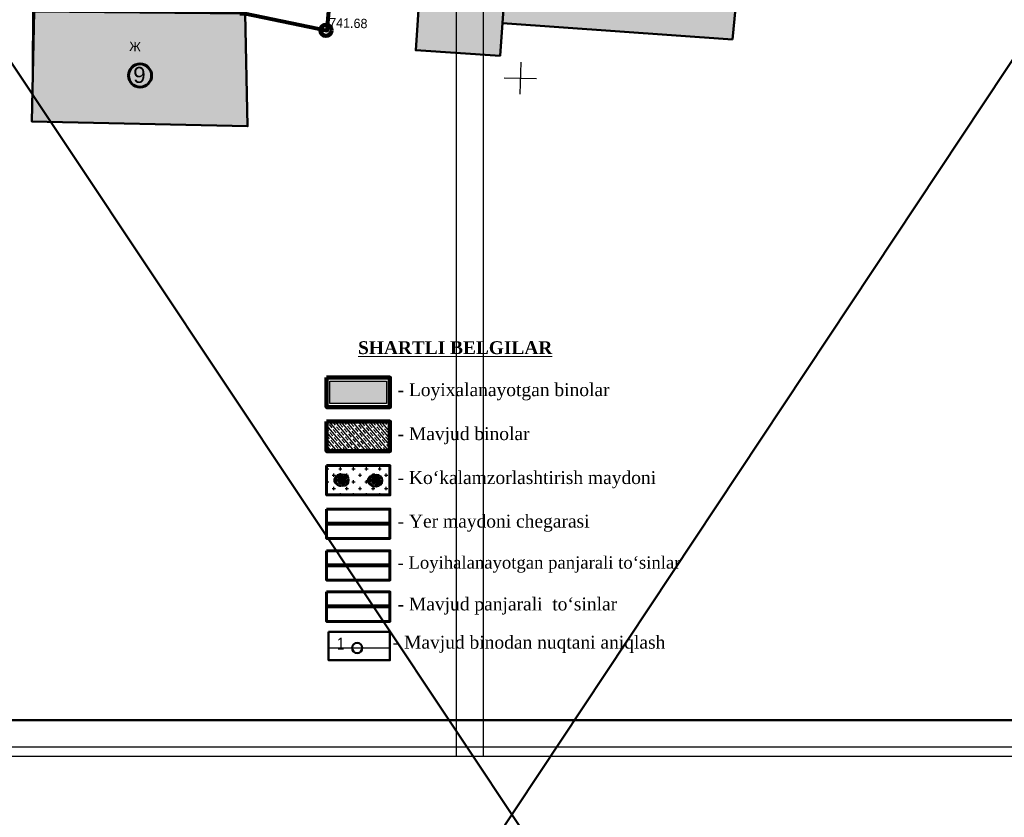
# Model space of a CAD drawing. Header units: millimetres. Extents: x -257011 to 237647566, y 2784933 to 6706507.
# Tile 333 of 451: x 9740803 to 9832962, y 5541990 to 5616606. Entities that reach past the tile are written whole.
import ezdxf

# ---------------------------------------------------------------- set-up
doc = ezdxf.new("R2010")
doc.units = ezdxf.units.MM
doc.header["$LTSCALE"] = 1000
doc.header["$PDMODE"] = 32
doc.header["$PDSIZE"] = 0.3
for name, color, linetype in [('(001) Сетка', 92, 'Continuous'), ('(002) Рамка', 7, 'Continuous'), ('(004) Точки рельефа', 7, 'Continuous'), ('(007) Здания', 7, 'Continuous'), ('(022) Возд. Линии', 7, 'Continuous'), ('(035) Откосы', 7, 'Continuous'), ('(040) Ограда', 7, 'Continuous'), ('TREE', 74, 'Continuous')]:
    doc.layers.add(name, color=color, linetype=linetype)
doc.layers.add('Ф А С А Д', color=250, linetype='Continuous', lineweight=15)
doc.styles.add('ATTR', font='romans.shx', dxfattribs={"width": 0.8, "height": 0.470416})
doc.styles.add('D-431', font='txt', dxfattribs={"width": 2})
doc.styles.add('P-131', font='txt')
doc.styles.add('Roman', font='romans')
doc.styles.get("Standard").update_dxf_attribs({"font": 'ARIALN.TTF'})
doc.linetypes.add('FENCELINE1', pattern='A,6.35,-2.54,[133,ltypeshp.shx,S=2.54,R=0,X=-2.54,Y=0],-2.54,25.4', length=36.83)
doc.linetypes.add('FENCELINE2', pattern='A,6.35,-2.54,[132,ltypeshp.shx,S=2.54,R=0,X=-2.54,Y=0],-2.54,25.4', length=36.83)
doc.linetypes.add('KANALIS_K', pattern='A,1,["<",Standard,S=1.8,R=0,X=-0.9,Y=-0.9],3,-1,["К",Standard,S=1.8,R=0,X=-0.9,Y=-0.9],-1,10', length=16)
doc.linetypes.add('ПОДПОРНАЯ СТЕНКА', pattern='A,2,["V",Standard,S=1.2,R=0,X=0,Y=-1.2],0.2,["V",Standard,S=0.8,R=0,X=0,Y=-0.8],0.25,["V",Standard,S=0.3,R=0,X=0,Y=-0.3],0.25', length=2.7)

# ---------------------------------------------------------------- blocks, each defined once
blk = doc.blocks.new('Setka')
at = {"layer": '(001) Сетка'}
for p, q in [((0, 1.5), (0, -1.5)), ((-1.5, 0), (1.5, 0))]:
    blk.add_line(p, q, dxfattribs=at)
blk = doc.blocks.new('kjvklglhl')
at = {"layer": '(004) Точки рельефа'}
blk.add_point((371.503, 428.751), dxfattribs=at)
at = {"layer": '(007) Здания'}
blk.add_lwpolyline([(344.146, 424.2), (344.037, 429.856), (363.898, 430.241), (364.117, 424.587)], dxfattribs=at)
at = {"layer": '(035) Откосы', "linetype": 'ПОДПОРНАЯ СТЕНКА', "ltscale": 0.5, "flags": 128}
blk.add_lwpolyline([(372.091, 438.434), (371.503, 428.751), (371.503, 428.751)], dxfattribs=at)
at = {"layer": '(001) Сетка'}
blk.add_blockref('Setka', (389.817, 424.81), dxfattribs=at)
at = {"layer": '(004) Точки рельефа', "style": 'D-431'}
blk.add_text('741.68', height=0.875, dxfattribs=at).set_placement((371.791, 429.066))
at = {"layer": '(007) Здания', "color": 0, "style": 'P-131'}
blk.add_text('Ж', height=0.88, dxfattribs=at).set_placement((353.144, 426.31))
blk = doc.blocks.new('16')
h = blk.add_hatch(color=256)
h.dxf.hatch_style = 1
h.set_gradient(color1=(153, 204, 102), one_color=1, tint=1, name='SPHERICAL')
h.paths.add_polyline_path([(16382639, 10776741, 1), (16386324, 10776741, 1)])
blk.add_circle((16384481, 10776741), 1842)
at = {"layer": 'TREE'}
for p, q in [((16382639, 10776741), (16383008, 10776741)), ((16383020, 10776933), (16382655, 10776981)), ((16383056, 10777122), (16382702, 10777217)), ((16383119, 10777305), (16382780, 10777445)), ((16383208, 10777476), (16382886, 10777662)), ((16383317, 10777634), (16383020, 10777862)), ((16384481, 10776741), (16383100, 10776741)), ((16384481, 10776741), (16383114, 10776920)), ((16384481, 10776741), (16383114, 10776561)), ((16384481, 10776741), (16383147, 10777098)), ((16383442, 10777780), (16383179, 10778043)), ((16384481, 10776741), (16383207, 10777268)), ((16384481, 10776741), (16383207, 10776213)), ((16384481, 10776741), (16383285, 10777431)), ((16384481, 10776741), (16383285, 10776050)), ((16383584, 10777909), (16383360, 10778202)), ((16384481, 10776741), (16383384, 10777583)), ((16384481, 10776741), (16383384, 10775898)), ((16384481, 10776741), (16383504, 10777717)), ((16384481, 10776741), (16383504, 10775764)), ((16383746, 10778014), (16383560, 10778336)), ((16384481, 10776741), (16383643, 10777834)), ((16384481, 10776741), (16383643, 10775648)), ((16384481, 10776741), (16383791, 10777937)), ((16384481, 10776741), (16383791, 10775544)), ((16384481, 10776741), (16383956, 10775471)), ((16384102, 10778156), (16384005, 10778520)), ((16384481, 10776741), (16384124, 10778075)), ((16384481, 10776741), (16384124, 10775406)), ((16384290, 10778196), (16384241, 10778567)), ((16384481, 10776741), (16384302, 10778103)), ((16384481, 10778583), (16384481, 10778214)), ((16384481, 10778122), (16384481, 10776741)), ((16384481, 10776741), (16384661, 10778103)), ((16384481, 10776741), (16385172, 10777937)), ((16384481, 10776741), (16385320, 10777834)), ((16384481, 10776741), (16385458, 10777717)), ((16384481, 10776741), (16385678, 10777431)), ((16384481, 10776741), (16385816, 10777098)), ((16384481, 10776741), (16385848, 10776920)), ((16384481, 10776741), (16385863, 10776741)), ((16384481, 10776741), (16385458, 10775764)), ((16384481, 10776741), (16385816, 10776383)), ((16384481, 10776741), (16385678, 10776050)), ((16384481, 10776741), (16385848, 10776561)), ((16384481, 10776741), (16385320, 10775648)), ((16384481, 10776741), (16385172, 10775544)), ((16384481, 10776741), (16384839, 10775406)), ((16384481, 10776741), (16385007, 10775471)), ((16384481, 10776741), (16384661, 10775378)), ((16384481, 10775359), (16384481, 10776741)), ((16384673, 10778196), (16384722, 10778567)), ((16384938, 10778583), (16385310, 10778583)), ((16385044, 10778100), (16385186, 10778442)), ((16385074, 10778491), (16385524, 10778491)), ((16385282, 10778398), (16385700, 10778398)), ((16385378, 10777909), (16385603, 10778202)), ((16385450, 10778306), (16385862, 10778306)), ((16385595, 10778214), (16385999, 10778214)), ((16385646, 10777634), (16385943, 10777862)), ((16385701, 10778122), (16386115, 10778122)), ((16385755, 10777476), (16386077, 10777662)), ((16385799, 10778030), (16386226, 10778030)), ((16385881, 10777938), (16386324, 10777938)), ((16385907, 10777122), (16386261, 10777217)), ((16386324, 10776741), (16385955, 10776741)), ((16385956, 10777846), (16386436, 10777846)), ((16386517, 10777754), (16386019, 10777754)), ((16386085, 10777662), (16386598, 10777662)), ((16386124, 10777569), (16386671, 10777569)), ((16386744, 10777477), (16386171, 10777477)), ((16386812, 10777385), (16386207, 10777385)), ((16386238, 10777293), (16386872, 10777293)), ((16386924, 10777201), (16386269, 10777201)), ((16386289, 10777109), (16386975, 10777109)), ((16387013, 10777017), (16386304, 10777017)), ((16386316, 10776925), (16387043, 10776925)), ((16387056, 10776833), (16386320, 10776833)), ((16387056, 10776648), (16386324, 10776648)), ((16386328, 10776741), (16387065, 10776741)), ((16383020, 10776548), (16382655, 10776500)), ((16383119, 10776176), (16382780, 10776036)), ((16383208, 10776005), (16382886, 10775819)), ((16383317, 10775847), (16383020, 10775619)), ((16383584, 10775572), (16383360, 10775279)), ((16383746, 10775467), (16383560, 10775145)), ((16383918, 10775381), (16383776, 10775039)), ((16384102, 10775325), (16384005, 10774961)), ((16384481, 10774898), (16384481, 10775267)), ((16384673, 10775285), (16384722, 10774914)), ((16384861, 10775325), (16384958, 10774961)), ((16384868, 10774898), (16385306, 10774898)), ((16385044, 10775381), (16385186, 10775039)), ((16385511, 10774991), (16385058, 10774991)), ((16385217, 10775467), (16385402, 10775145)), ((16385310, 10775083), (16385695, 10775083)), ((16385378, 10775572), (16385603, 10775279)), ((16385849, 10775175), (16385446, 10775175)), ((16385521, 10775701), (16385784, 10775438)), ((16385587, 10775267), (16385995, 10775267)), ((16385646, 10775847), (16385943, 10775619)), ((16386119, 10775359), (16385697, 10775359)), ((16385755, 10776005), (16386077, 10775819)), ((16385795, 10775451), (16386230, 10775451)), ((16385844, 10776176), (16386183, 10776036)), ((16386333, 10775543), (16385881, 10775543)), ((16385942, 10776548), (16386308, 10776500)), ((16385956, 10775635), (16386427, 10775635)), ((16386517, 10775727), (16386023, 10775727)), ((16386081, 10775819), (16386603, 10775819)), ((16386680, 10775912), (16386132, 10775912)), ((16386171, 10776004), (16386744, 10776004)), ((16386812, 10776096), (16386211, 10776096)), ((16386242, 10776188), (16386872, 10776188)), ((16386928, 10776280), (16386262, 10776280)), ((16386285, 10776372), (16386975, 10776372)), ((16387005, 10776464), (16386305, 10776464)), ((16386313, 10776556), (16387035, 10776556))]:
    blk.add_line(p, q, dxfattribs=at)
at = {"layer": 'TREE', "style": 'ATTR', "width": 0.8, "flags": 9}
blk.add_attdef('ESTCODE', (16384481, 10776741), '', height=21.5, dxfattribs=at)

msp = doc.modelspace()

# ---------------------------------------------------------------- hatches: boundary and pattern name
at = {"layer": '(040) Ограда', "linetype": 'KANALIS_K', "ltscale": 1000}
h = msp.add_hatch(color=256, dxfattribs=at)
h.set_gradient(color1=(255, 0, 0), color2=(209, 0, 0), one_color=1, tint=0.41, name='INVSPHERICAL')
h.paths.add_polyline_path([(9775132.572, 5582796.852), (9769843.585, 5582796.852), (9769843.585, 5580689.798), (9775132.572, 5580689.798)])
at = {"linetype": 'KANALIS_K', "ltscale": 1000}
h = msp.add_hatch(dxfattribs=at)
h.set_pattern_fill('JIS_STN_1E', color=252, scale=550, angle=266, style=0)
h.set_pattern_definition([(311, (-555770.2, 0), (415.09027, 360.832466), []), (311, (-555797.26, -386.8), (415.09027, 360.832466), [550, -275])])
h.paths.add_polyline_path([(9761920.771, 5617179.23), (9742155.817, 5617363.579), (9741927.246, 5607084.821), (9762132.774, 5606635.507)])
h.paths.add_polyline_path([(9808235.349, 5622213.942), (9786513.888, 5623766.648), (9785978.909, 5616282.597), (9807531.925, 5614741.932)])
h.paths.add_polyline_path([(9786517.589, 5624467.534), (9778621.488, 5625073.891), (9777870.927, 5613750.397), (9785759.943, 5613219.384)])
at = {"lineweight": 50}
h = msp.add_hatch(color=1, dxfattribs=at)
h.set_gradient(color1=(255, 255, 255), one_color=1, tint=1)
h.paths.add_polyline_path([(9750988.712, 5611385.89, 1), (9753150.058, 5611385.89, 1)])
h = msp.add_hatch()
h.set_pattern_fill('JIS_STN_1E', color=252, scale=409.261234, angle=265.68321321, style=0)
h.set_pattern_definition([(310.683213, (4650884.8, 4822399.07), (310.353172, 266.78768), []), (310.683213, (4650863.1, 4822111.35), (310.353172, 266.78768), [409.261234, -204.630617])])
h.paths.add_polyline_path([(9775454.403, 5579005.208), (9769521.754, 5579005.208), (9769521.754, 5576254.492), (9775454.403, 5576254.492)])
h = msp.add_hatch()
h.set_pattern_fill('CROSS', color=94, scale=2455.567402, style=0)
h.set_pattern_definition([(0, (-604017441.66, -125895864), (613.89185054, 613.89185054), [306.9459253, -920.8377758]), (90, (-604017288.2, -125896017.5), (-613.89185054, 613.89185054), [306.9459253, -920.8377758])])
h.paths.add_polyline_path([(9775454.403, 5574896.661), (9769521.754, 5574896.661), (9769521.754, 5572145.946), (9775454.403, 5572145.946)])

# ---------------------------------------------------------------- linework, layer by layer
at = {"layer": '(002) Рамка', "color": 1, "linetype": 'FENCELINE1', "lineweight": 80, "ltscale": 0.1}
msp.add_line((9775454.403, 5565554.68), (9769521.754, 5565554.68), dxfattribs=at)
at = {"layer": '(002) Рамка', "color": 14, "linetype": 'FENCELINE1', "lineweight": 80, "ltscale": 0.1}
msp.add_line((9775454.403, 5561696.604), (9769521.754, 5561696.604), dxfattribs=at)
at = {"layer": '(002) Рамка', "color": 0, "lineweight": 60, "ltscale": 1000}
msp.add_circle((9752069.385, 5611385.89), 1080.673, dxfattribs=at)
at = {"layer": '(022) Возд. Линии', "color": 6, "linetype": 'Continuous', "lineweight": 140}
msp.add_circle((9769468.314, 5615607.722), 521.317, dxfattribs=at)
at = {"lineweight": 50, "ltscale": 1000}
for p, q in [((9645617.687, 5329487.386), (9927692.613, 5754348.678)), ((9645617.687, 5754348.678), (9930171.567, 5327008.432))]:
    msp.add_line(p, q, dxfattribs=at)
at = {"color": 1, "linetype": 'FENCELINE1', "lineweight": 80, "ltscale": 250}
msp.add_line((9775454.403, 5569448.539), (9769521.754, 5569448.539), dxfattribs=at)
at = {"color": 222, "lineweight": 30}
msp.add_line((9769710.678, 5557831.178), (9775454.403, 5557831.178), dxfattribs=at)
at = {"color": 5}
msp.add_lwpolyline([(9635701.871, 5548595.489), (9930171.567, 5548595.489), (9930171.567, 5756827.632), (9635701.871, 5756827.632)], close=True, dxfattribs=at)
at = {"color": 1, "ltscale": 0.1, "const_width": 100}
msp.add_lwpolyline([(9811867.732, 5721192.506), (9783529.241, 5722753.693), (9734343.87, 5723793.828), (9729864.14, 5723888.562), (9701657.021, 5724360.977), (9694959.297, 5723968.116), (9660006.657, 5713054.564), (9677336.72, 5596977.833), (9708484.47, 5596231.972), (9736051.727, 5593991.614), (9736994.244, 5617411.721), (9761920.771, 5617179.23), (9769589.329, 5615582.525), (9770388.115, 5625162.794), (9778591.34, 5624619.055), (9778621.488, 5625073.891), (9786517.589, 5624467.534), (9786464.04, 5623770.212), (9808235.349, 5622213.942), (9810612.726, 5648413.682), (9810869.728, 5653730.722), (9810786.337, 5668995.845), (9811867.732, 5721192.506)], dxfattribs=at)
at = {"lineweight": 50, "ltscale": 1000}
for points in [[(9807531.925, 5614741.932), (9808235.349, 5622213.942), (9786464.04, 5623770.212), (9786517.589, 5624467.534), (9778621.488, 5625073.891), (9778591.34, 5624619.055), (9770388.115, 5625162.794), (9769589.329, 5615582.525), (9761920.771, 5617179.23), (9742155.817, 5617363.579), (9741927.246, 5607084.821), (9762132.774, 5606635.507), (9761920.771, 5617179.23)], [(9778591.34, 5624619.055), (9777870.927, 5613750.397), (9785760.519, 5613227.446), (9786513.888, 5623766.648)], [(9807531.925, 5614741.932), (9785978.909, 5616282.597)]]:
    msp.add_lwpolyline(points, dxfattribs=at)
at = {"color": 5, "linetype": 'FENCELINE2', "lineweight": 80, "ltscale": 0.1}
msp.add_lwpolyline([(9761399.477, 5617184.092), (9761920.771, 5617179.23), (9769589.329, 5615582.525), (9770388.115, 5625162.794), (9778591.34, 5624619.055), (9778621.488, 5625073.891), (9781671.567, 5624839.669)], dxfattribs=at)
at = {"lineweight": 120}
msp.add_lwpolyline([(9769521.754, 5583118.683), (9775454.403, 5583118.683), (9775454.403, 5580367.967), (9769521.754, 5580367.967)], close=True, dxfattribs=at)
at = {"lineweight": 30}
msp.add_lwpolyline([(9769843.585, 5582796.852), (9775132.572, 5582796.852), (9775132.572, 5580689.798), (9769843.585, 5580689.798)], close=True, dxfattribs=at)
at = {"lineweight": 106}
msp.add_lwpolyline([(9769521.754, 5579005.208), (9775454.403, 5579005.208), (9775454.403, 5576254.492), (9769521.754, 5576254.492)], close=True, dxfattribs=at)
at = {"lineweight": 60}
for points in [[(9769521.754, 5574896.661), (9775454.403, 5574896.661), (9775454.403, 5572145.946), (9769521.754, 5572145.946)], [(9769521.754, 5570823.897), (9775454.403, 5570823.897), (9775454.403, 5568073.182), (9769521.754, 5568073.182)], [(9769521.754, 5566930.038), (9775454.403, 5566930.038), (9775454.403, 5564179.322), (9769521.754, 5564179.322)], [(9769521.754, 5563071.962), (9775454.403, 5563071.962), (9775454.403, 5560321.246), (9769521.754, 5560321.246)]]:
    msp.add_lwpolyline(points, close=True, dxfattribs=at)
at = {"lineweight": 50}
msp.add_lwpolyline([(9769710.678, 5559351.741), (9775454.403, 5559351.741), (9775454.403, 5556688.621), (9769710.678, 5556688.621)], close=True, dxfattribs=at)
at = {"color": 222, "lineweight": 50}
msp.add_circle((9772393.616, 5557831.178), 478.858, dxfattribs=at)
at = {"layer": 'Defpoints', "color": 4}
msp.add_lwpolyline([(9635701.871, 5757711.561), (9635701.871, 5547711.561), (9784201.871, 5547711.561), (9784201.871, 5757711.561)], close=True, dxfattribs=at)
at = {"layer": 'Defpoints', "color": 6}
msp.add_lwpolyline([(9781671.567, 5757711.561), (9781671.567, 5547711.561), (9930171.567, 5547711.561), (9930171.567, 5757711.561)], close=True, dxfattribs=at)
at = {"layer": 'Ф А С А Д', "color": 5, "lineweight": 50}
msp.add_lwpolyline([(9645617.687, 5551074.443), (9927692.613, 5551074.443), (9927692.613, 5754348.678), (9645617.687, 5754348.678)], close=True, dxfattribs=at)

# ---------------------------------------------------------------- block references
at = {"lineweight": 5, "xscale": 999.9999999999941, "yscale": 999.9999999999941, "zscale": 999.9999999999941, "rotation": 358.3893224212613}
msp.add_blockref('kjvklglhl', (9386059.538, 5197455.701), dxfattribs=at)
at = {"color": 99, "true_color": 0x153819, "xscale": 0.3289026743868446, "yscale": 0.3289026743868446, "zscale": 0.3289026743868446, "rotation": 180.2062771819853}
for p in [(15147121.334, 9137406.852), (15150263.968, 9137372.67)]:
    msp.add_blockref('16', p, dxfattribs=at)

# ---------------------------------------------------------------- texts
at = {"color": 250, "insert": (9752589.289, 5611429.221, 0), "char_height": 1500, "width": 156685.73039, "attachment_point": 6, "style": 'Roman'}
msp.add_mtext('\\pt64500;{\\fArial|b0|i0|c0|p34;9}', dxfattribs=at)
at = {"color": 1, "lineweight": 15, "insert": (9772474.73, 5586526.145), "char_height": 1200, "attachment_point": 1}
msp.add_mtext('{\\fTimes New Roman|b1|i0|c204|p18;\\L\\C256;SHARTLI BELGILAR}', dxfattribs=at)
at = {"color": 250, "linetype": 'Continuous', "lineweight": 5, "ltscale": 70, "width": 130779.04008, "attachment_point": 1}
for s, insert, char_height in [('{\\fTimes New Roman|b0|i0|c204|p18;- Loyixalanayotgan binolar}', (9776174.309, 5582596.887), 1206.86493), ('{\\fTimes New Roman|b0|i0|c204|p18;- Mavjud binolar}', (9776174.309, 5578483.412), 1206.86493), ('{\\fTimes New Roman|b0|i0|c204|p18;- Ko‘kalamzorlashtirish maydoni}', (9776174.309, 5574374.865), 1206.86493), ('{\\fTimes New Roman|b0|i0|c204|p18;- Yer maydoni chegarasi}', (9776174.309, 5570302.101), 1206.86493), ('{\\fTimes New Roman|b0|i0|c204|p18;- \\fTimes New Roman|b0|i0|c0|p18;Loyihalanayotgan p\\fTimes New Roman|b0|i0|c204|p18;anjarali\\fTimes New Roman|b0|i0|c0|p18; \\fTimes New Roman|b0|i0|c204|p18;to‘sinlar}', (9776174.309, 5566408.242), 1158.331444), ('{\\fTimes New Roman|b0|i0|c204|p18;- \\fTimes New Roman|b0|i0|c0|p18;Mavjud p\\fTimes New Roman|b0|i0|c204|p18;anjarali  to‘sinlar}', (9776174.309, 5562550.166), 1206.864931), ('{\\fTimes New Roman|b0|i0|c0|p18;- \\fTimes New Roman|b0|i0|c204|p18;Mavjud bino\\fTimes New Roman|b0|i0|c0|p18;dan\\fTimes New Roman|b0|i0|c204|p18; nuqta\\fTimes New Roman|b0|i0|c0|p18;ni aniqlash}', (9775719.232, 5558972.633), 1206.864931)]:
    msp.add_mtext(s, dxfattribs=dict(at, insert=insert, char_height=char_height))
at = {"insert": (9654250.444, 5567512.695), "char_height": 1484.641859, "width": 79822.57247, "attachment_point": 4, "style": 'Roman'}
msp.add_mtext('\\pi18148.64809,t23754.26974,93492.78231;{\\fArial|b0|i0|c0|p34;2.^I \\fArial|b0|i0|c204|p34;Qurilish belgilangan "A" nuqtasidan amalga oshiriladi.}', dxfattribs=at)
at = {"color": 1, "lineweight": 30, "insert": (9771218.886, 5558798.26), "char_height": 1128.2114, "width": 657.37287, "attachment_point": 3, "rotation": 359.24377899}
msp.add_mtext('{\\C222;1}', dxfattribs=at)

doc.saveas('drawing.dxf')
